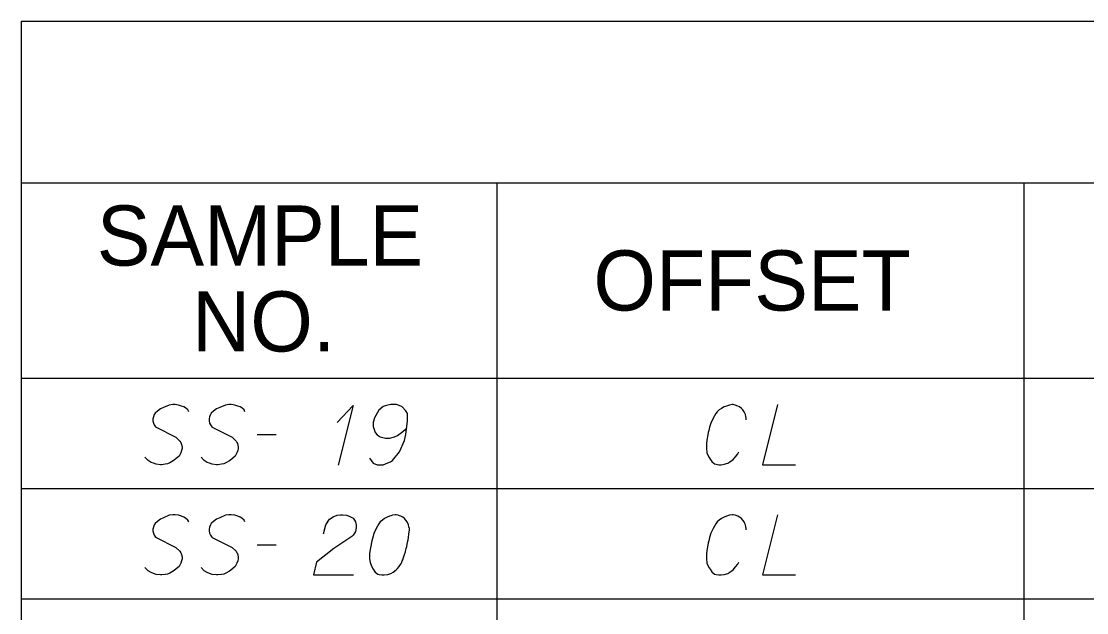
# Model space of a CAD drawing. Extents: x 2074207 to 2076812, y 516372 to 523312.
# Drawn here: x 2076260.6 to 2076345.6, y 519547.9 to 519595.1 of the extents above; entities that cross this region are included whole.
import ezdxf

# ---------------------------------------------------------------- set-up
doc = ezdxf.new("R2010")
doc.units = 0
for name, color, linetype in [('Prop DirtTable_ Soil Test Results - Outline (Major)', 7, 'Continuous'), ('Prop DirtTable_ Soil Test Results - Outline (Minor)', 7, 'Continuous'), ('Prop DirtTable_ Soil Test Results - Tx (Header - Small)', 7, 'Continuous'), ('Prop DirtTable_ Soil Test Results - Tx (Sample Data)', 7, 'Continuous')]:
    doc.layers.add(name, color=color, linetype=linetype)

msp = doc.modelspace()

# ---------------------------------------------------------------- linework, layer by layer
at = {"layer": 'Prop DirtTable_ Soil Test Results - Outline (Major)'}
for p, q in [((2076260.609, 519595.085), (2076260.609, 519566.6)), ((2076260.609, 519595.085), (2076811.903, 519595.085)), ((2076260.609, 519566.6), (2076260.609, 519557.8)), ((2076260.609, 519566.6), (2076811.903, 519566.6)), ((2076260.609, 519566.6), (2076811.903, 519566.6)), ((2076260.609, 519557.8), (2076260.609, 519549)), ((2076260.609, 519549), (2076260.609, 519540.2))]:
    msp.add_line(p, q, dxfattribs=at)
at = {"layer": 'Prop DirtTable_ Soil Test Results - Outline (Minor)'}
for p, q in [((2076260.609, 519582.2), (2076811.903, 519582.2)), ((2076298.545, 519582.2), (2076298.545, 519557.8)), ((2076340.594, 519582.2), (2076340.594, 519557.8)), ((2076260.609, 519557.8), (2076811.903, 519557.8)), ((2076260.609, 519557.8), (2076811.903, 519557.8)), ((2076298.546, 519557.8), (2076298.546, 519549)), ((2076340.594, 519557.8), (2076340.594, 519549)), ((2076260.609, 519549), (2076811.903, 519549)), ((2076260.609, 519549), (2076811.903, 519549)), ((2076298.546, 519549), (2076298.546, 519540.2)), ((2076340.594, 519549), (2076340.594, 519540.2))]:
    msp.add_line(p, q, dxfattribs=at)
at = {"layer": 'Prop DirtTable_ Soil Test Results - Tx (Sample Data)'}
for points in [[(2076273.968, 519563.924), (2076273.897, 519564.075), (2076273.721, 519564.226), (2076273.58, 519564.302), (2076273.403, 519564.378), (2076273.157, 519564.453), (2076272.874, 519564.491), (2076272.698, 519564.491), (2076272.416, 519564.453), (2076271.957, 519564.264), (2076271.71, 519564.151), (2076271.463, 519563.962), (2076271.287, 519563.811), (2076271.216, 519563.697), (2076271.146, 519563.508), (2076271.111, 519563.357), (2076271.111, 519563.206), (2076271.146, 519563.017), (2076271.216, 519562.866), (2076271.322, 519562.715), (2076271.358, 519562.677), (2076272.945, 519561.883), (2076273.262, 519561.581), (2076273.333, 519561.467), (2076273.368, 519561.392), (2076273.439, 519561.127), (2076273.439, 519560.976), (2076273.403, 519560.825), (2076273.333, 519560.636), (2076273.192, 519560.371), (2076272.839, 519560.069), (2076272.733, 519559.993), (2076272.451, 519559.842), (2076272.275, 519559.767), (2076272.098, 519559.729), (2076271.816, 519559.691), (2076271.71, 519559.691), (2076271.358, 519559.729), (2076271.146, 519559.804), (2076270.969, 519559.88), (2076270.723, 519560.031), (2076270.476, 519560.296)], [(2076278.448, 519563.924), (2076278.377, 519564.075), (2076278.201, 519564.226), (2076278.06, 519564.302), (2076277.883, 519564.378), (2076277.637, 519564.453), (2076277.354, 519564.491), (2076277.178, 519564.491), (2076276.896, 519564.453), (2076276.437, 519564.264), (2076276.19, 519564.151), (2076275.943, 519563.962), (2076275.767, 519563.811), (2076275.696, 519563.697), (2076275.626, 519563.508), (2076275.591, 519563.357), (2076275.591, 519563.206), (2076275.626, 519563.017), (2076275.696, 519562.866), (2076275.802, 519562.715), (2076275.838, 519562.677), (2076277.425, 519561.883), (2076277.742, 519561.581), (2076277.813, 519561.467), (2076277.848, 519561.392), (2076277.919, 519561.127), (2076277.919, 519560.976), (2076277.883, 519560.825), (2076277.813, 519560.636), (2076277.672, 519560.371), (2076277.319, 519560.069), (2076277.213, 519559.993), (2076276.931, 519559.842), (2076276.755, 519559.767), (2076276.578, 519559.729), (2076276.296, 519559.691), (2076276.19, 519559.691), (2076275.838, 519559.729), (2076275.626, 519559.804), (2076275.449, 519559.88), (2076275.203, 519560.031), (2076274.956, 519560.296)], [(2076285.82, 519563.055), (2076287.09, 519564.415), (2076285.891, 519559.653)], [(2076288.396, 519560.22), (2076288.678, 519559.804), (2076288.995, 519559.691), (2076289.489, 519559.691), (2076289.842, 519559.842), (2076290.054, 519559.918), (2076290.23, 519560.031), (2076290.794, 519560.711), (2076291.182, 519561.618), (2076291.288, 519562.11), (2076291.429, 519563.206), (2076291.429, 519563.773), (2076291.288, 519564), (2076291.006, 519564.302), (2076290.9, 519564.378), (2076290.547, 519564.491), (2076290.089, 519564.491), (2076289.736, 519564.415), (2076289.489, 519564.34), (2076289.136, 519564.037), (2076288.784, 519563.433), (2076288.678, 519563.055), (2076288.678, 519562.752), (2076288.854, 519562.261), (2076288.995, 519562.072), (2076289.242, 519561.921), (2076289.666, 519561.807), (2076289.983, 519561.807), (2076290.371, 519561.921), (2076290.618, 519562.034), (2076291.041, 519562.337), (2076291.253, 519562.526), (2076291.359, 519562.639)], [(2076318.45, 519563.281), (2076318.45, 519563.395), (2076318.415, 519563.546), (2076318.38, 519563.697), (2076318.309, 519563.848), (2076318.274, 519563.924), (2076318.168, 519564.075), (2076318.062, 519564.189), (2076317.921, 519564.302), (2076317.78, 519564.378), (2076317.569, 519564.453), (2076317.392, 519564.491), (2076317.322, 519564.491), (2076317.11, 519564.453), (2076316.863, 519564.378), (2076316.687, 519564.302), (2076316.475, 519564.189), (2076316.299, 519564.075), (2076316.122, 519563.924), (2076316.016, 519563.773), (2076315.911, 519563.584), (2076315.805, 519563.395), (2076315.628, 519563.017), (2076315.523, 519562.677), (2076315.452, 519562.412), (2076315.417, 519562.261), (2076315.381, 519562.072), (2076315.311, 519561.656), (2076315.276, 519561.354), (2076315.276, 519561.014), (2076315.311, 519560.636), (2076315.381, 519560.447), (2076315.487, 519560.258), (2076315.558, 519560.144), (2076315.699, 519559.955), (2076315.911, 519559.767), (2076316.052, 519559.729), (2076316.263, 519559.691), (2076316.404, 519559.691), (2076316.44, 519559.691), (2076316.687, 519559.729), (2076316.969, 519559.804), (2076317.145, 519559.918), (2076317.392, 519560.107), (2076317.604, 519560.333), (2076317.78, 519560.56), (2076317.851, 519560.711)], [(2076320.955, 519564.491), (2076319.756, 519559.691), (2076322.366, 519559.691)], [(2076279.436, 519562.11), (2076280.952, 519562.11)], [(2076273.968, 519555.124), (2076273.897, 519555.275), (2076273.721, 519555.426), (2076273.58, 519555.502), (2076273.403, 519555.578), (2076273.157, 519555.653), (2076272.874, 519555.691), (2076272.698, 519555.691), (2076272.416, 519555.653), (2076271.957, 519555.464), (2076271.71, 519555.351), (2076271.463, 519555.162), (2076271.287, 519555.011), (2076271.216, 519554.897), (2076271.146, 519554.708), (2076271.111, 519554.557), (2076271.111, 519554.406), (2076271.146, 519554.217), (2076271.216, 519554.066), (2076271.322, 519553.915), (2076271.358, 519553.877), (2076272.945, 519553.083), (2076273.262, 519552.781), (2076273.333, 519552.667), (2076273.368, 519552.592), (2076273.439, 519552.327), (2076273.439, 519552.176), (2076273.403, 519552.025), (2076273.333, 519551.836), (2076273.192, 519551.571), (2076272.839, 519551.269), (2076272.733, 519551.193), (2076272.451, 519551.042), (2076272.275, 519550.967), (2076272.098, 519550.929), (2076271.816, 519550.891), (2076271.71, 519550.891), (2076271.358, 519550.929), (2076271.146, 519551.004), (2076270.969, 519551.08), (2076270.723, 519551.231), (2076270.476, 519551.496)], [(2076278.448, 519555.124), (2076278.377, 519555.275), (2076278.201, 519555.426), (2076278.06, 519555.502), (2076277.883, 519555.578), (2076277.637, 519555.653), (2076277.354, 519555.691), (2076277.178, 519555.691), (2076276.896, 519555.653), (2076276.437, 519555.464), (2076276.19, 519555.351), (2076275.943, 519555.162), (2076275.767, 519555.011), (2076275.696, 519554.897), (2076275.626, 519554.708), (2076275.591, 519554.557), (2076275.591, 519554.406), (2076275.626, 519554.217), (2076275.696, 519554.066), (2076275.802, 519553.915), (2076275.838, 519553.877), (2076277.425, 519553.083), (2076277.742, 519552.781), (2076277.813, 519552.667), (2076277.848, 519552.592), (2076277.919, 519552.327), (2076277.919, 519552.176), (2076277.883, 519552.025), (2076277.813, 519551.836), (2076277.672, 519551.571), (2076277.319, 519551.269), (2076277.213, 519551.193), (2076276.931, 519551.042), (2076276.755, 519550.967), (2076276.578, 519550.929), (2076276.296, 519550.891), (2076276.19, 519550.891), (2076275.838, 519550.929), (2076275.626, 519551.004), (2076275.449, 519551.08), (2076275.203, 519551.231), (2076274.956, 519551.496)], [(2076284.727, 519554.179), (2076284.903, 519554.897), (2076285.186, 519555.351), (2076285.503, 519555.54), (2076285.82, 519555.653), (2076286.067, 519555.691), (2076286.244, 519555.691), (2076286.561, 519555.653), (2076286.773, 519555.578), (2076286.879, 519555.54), (2076287.09, 519555.426), (2076287.196, 519555.275), (2076287.267, 519555.124), (2076287.302, 519555.011), (2076287.337, 519554.859), (2076287.337, 519554.67), (2076287.302, 519554.481), (2076287.267, 519554.368), (2076287.196, 519554.217), (2076287.09, 519554.066), (2076286.985, 519553.952), (2076285.538, 519553.007), (2076284.163, 519551.911), (2076283.916, 519550.891), (2076287.126, 519550.891)], [(2076290.512, 519555.691), (2076290.442, 519555.691), (2076290.23, 519555.653), (2076290.089, 519555.615), (2076289.983, 519555.578), (2076289.807, 519555.502), (2076289.595, 519555.389), (2076289.419, 519555.275), (2076289.242, 519555.124), (2076289.136, 519554.973), (2076289.031, 519554.784), (2076288.925, 519554.595), (2076288.819, 519554.368), (2076288.748, 519554.217), (2076288.678, 519553.99), (2076288.572, 519553.612), (2076288.466, 519553.045), (2076288.396, 519552.592), (2076288.396, 519552.176), (2076288.431, 519551.874), (2076288.572, 519551.533), (2076288.678, 519551.344), (2076288.854, 519551.118), (2076289.066, 519550.967), (2076289.172, 519550.929), (2076289.383, 519550.891), (2076289.56, 519550.891), (2076289.842, 519550.929), (2076290.089, 519551.004), (2076290.265, 519551.118), (2076290.512, 519551.307), (2076290.618, 519551.42), (2076290.759, 519551.571), (2076290.865, 519551.722), (2076290.935, 519551.836), (2076291.006, 519552.025), (2076291.041, 519552.1), (2076291.112, 519552.289), (2076291.182, 519552.516), (2076291.253, 519552.743), (2076291.288, 519552.894), (2076291.323, 519553.007), (2076291.359, 519553.159), (2076291.429, 519553.499), (2076291.465, 519553.688), (2076291.5, 519553.877), (2076291.535, 519554.141), (2076291.57, 519554.481), (2076291.57, 519554.595), (2076291.535, 519554.746), (2076291.5, 519554.897), (2076291.394, 519555.124), (2076291.288, 519555.275), (2076291.182, 519555.389), (2076291.041, 519555.502), (2076290.9, 519555.578), (2076290.794, 519555.615), (2076290.689, 519555.653), (2076290.512, 519555.691)], [(2076318.45, 519554.481), (2076318.45, 519554.595), (2076318.415, 519554.746), (2076318.38, 519554.897), (2076318.309, 519555.048), (2076318.274, 519555.124), (2076318.168, 519555.275), (2076318.062, 519555.389), (2076317.921, 519555.502), (2076317.78, 519555.578), (2076317.569, 519555.653), (2076317.392, 519555.691), (2076317.322, 519555.691), (2076317.11, 519555.653), (2076316.863, 519555.578), (2076316.687, 519555.502), (2076316.475, 519555.389), (2076316.299, 519555.275), (2076316.122, 519555.124), (2076316.016, 519554.973), (2076315.911, 519554.784), (2076315.805, 519554.595), (2076315.628, 519554.217), (2076315.523, 519553.877), (2076315.452, 519553.612), (2076315.417, 519553.461), (2076315.381, 519553.272), (2076315.311, 519552.856), (2076315.276, 519552.554), (2076315.276, 519552.214), (2076315.311, 519551.836), (2076315.381, 519551.647), (2076315.487, 519551.458), (2076315.558, 519551.344), (2076315.699, 519551.155), (2076315.911, 519550.967), (2076316.052, 519550.929), (2076316.263, 519550.891), (2076316.404, 519550.891), (2076316.44, 519550.891), (2076316.687, 519550.929), (2076316.969, 519551.004), (2076317.145, 519551.118), (2076317.392, 519551.307), (2076317.604, 519551.533), (2076317.78, 519551.76), (2076317.851, 519551.911)], [(2076320.955, 519555.691), (2076319.756, 519550.891), (2076322.366, 519550.891)], [(2076279.436, 519553.31), (2076280.952, 519553.31)]]:
    msp.add_lwpolyline(points, dxfattribs=at)

# ---------------------------------------------------------------- texts
at = {"layer": 'Prop DirtTable_ Soil Test Results - Tx (Header - Small)'}
for s, p in [('SAMPLE', (2076266.632, 519575.586)), ('OFFSET', (2076306.254, 519572)), ('NO.', (2076274.244, 519568.729))]:
    msp.add_text(s, height=4.8, dxfattribs=at).set_placement(p)

doc.saveas('drawing.dxf')
